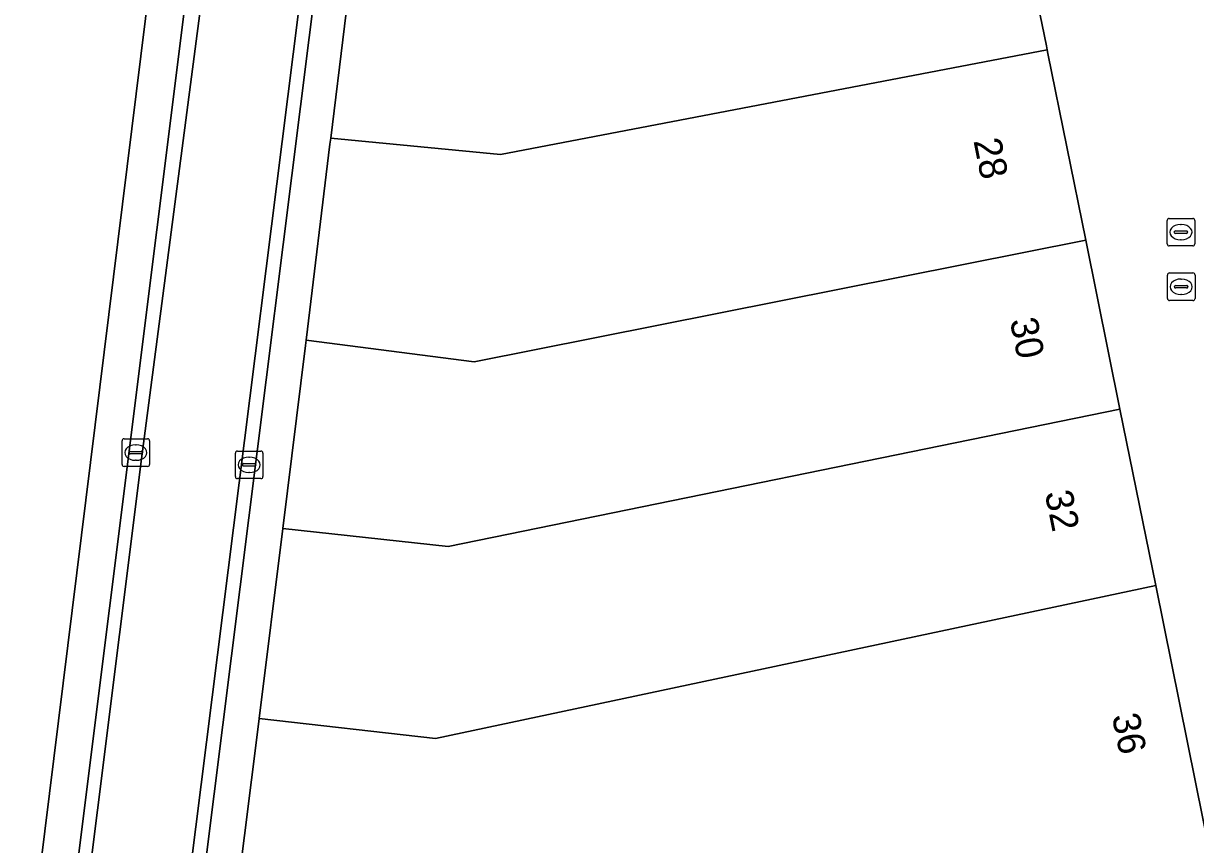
# Model space of a CAD drawing. Extents: x 161087 to 161926, y 382572 to 383873.
# Drawn here: x 161209.89 to 161252.4, y 383413.01 to 383442.82 of the extents above; entities that cross this region are included whole.
import ezdxf

# ---------------------------------------------------------------- set-up
doc = ezdxf.new("R2010")
doc.units = 0
for name, color, linetype in [('IMGEO_Kolk', 7, 'Continuous'), ('IMGEO_Pand', 7, 'Continuous'), ('IMGEO_Pand_nummerreeks', 7, 'Continuous'), ('IMGEO_Rijbaan_lokaal_open', 7, 'Continuous'), ('IMGEO_Rioolput', 7, 'Continuous'), ('IMGEO_Voetgangersgebied_open', 7, 'Continuous'), ('IMGEO_Voetpad_open', 7, 'Continuous')]:
    doc.layers.add(name, color=color, linetype=linetype)

msp = doc.modelspace()

# ---------------------------------------------------------------- linework, layer by layer
at = {"layer": 'IMGEO_Kolk'}
for p, q in [((161251.373, 383434.814), (161251.373, 383435.666)), ((161251.448, 383435.74), (161252.3, 383435.74)), ((161251.861, 383435.52), (161251.886, 383435.52)), ((161252.374, 383435.666), (161252.374, 383434.814)), ((161251.632, 383435.234), (161251.632, 383435.246)), ((161252.07, 383435.197), (161251.672, 383435.197)), ((161251.675, 383435.283), (161252.073, 383435.283)), ((161251.884, 383434.96), (161251.859, 383434.96)), ((161252.116, 383435.246), (161252.116, 383435.234)), ((161252.3, 383434.74), (161251.448, 383434.74)), ((161213.536, 383427.739), (161214.388, 383427.739)), ((161213.461, 383426.813), (161213.461, 383427.665)), ((161213.763, 383427.282), (161214.161, 383427.282)), ((161213.949, 383427.519), (161213.974, 383427.519)), ((161214.462, 383427.665), (161214.462, 383426.813)), ((161217.647, 383427.295), (161218.499, 383427.295)), ((161213.72, 383427.233), (161213.72, 383427.245)), ((161214.158, 383427.196), (161213.76, 383427.196)), ((161213.972, 383426.959), (161213.947, 383426.959)), ((161214.204, 383427.245), (161214.204, 383427.233)), ((161217.572, 383426.369), (161217.572, 383427.221)), ((161217.874, 383426.838), (161218.272, 383426.838)), ((161218.06, 383427.075), (161218.085, 383427.075)), ((161218.573, 383427.221), (161218.573, 383426.369)), ((161214.388, 383426.739), (161213.536, 383426.739)), ((161217.831, 383426.789), (161217.831, 383426.801)), ((161218.269, 383426.752), (161217.871, 383426.752)), ((161218.083, 383426.515), (161218.058, 383426.515)), ((161218.315, 383426.801), (161218.315, 383426.789)), ((161218.499, 383426.295), (161217.647, 383426.295))]:
    msp.add_line(p, q, dxfattribs=at)
for points in [[(161251.373, 383434.814), (161251.373, 383435.666)], [(161251.448, 383435.74), (161252.3, 383435.74)], [(161252.374, 383435.666), (161252.374, 383434.814)], [(161252.3, 383434.74), (161251.448, 383434.74)], [(161213.536, 383427.739), (161214.388, 383427.739)], [(161213.461, 383426.813), (161213.461, 383427.665)], [(161214.462, 383427.665), (161214.462, 383426.813)], [(161217.647, 383427.295), (161218.499, 383427.295)], [(161217.572, 383426.369), (161217.572, 383427.221)], [(161218.573, 383427.221), (161218.573, 383426.369)], [(161214.388, 383426.739), (161213.536, 383426.739)], [(161218.499, 383426.295), (161217.647, 383426.295)]]:
    msp.add_lwpolyline(points, dxfattribs=at)
for centre, radius, start, end in [((161251.45, 383435.664), 0.0765, 91.552, 178.448), ((161251.45, 383435.664), 0.0765, 91.552, 178.448), ((161252.298, 383435.664), 0.0765, 1.552, 88.448), ((161252.298, 383435.664), 0.0765, 1.552, 88.448), ((161251.672, 383435.243), 0.0403, 85.8775, 175.7526), ((161251.669, 383435.233), 0.0366, 178.938, 274.7102), ((161252.073, 383435.24), 0.043, 264.8664, 352.4533), ((161252.077, 383435.245), 0.0386, 1.7309, 96.639), ((161251.45, 383434.816), 0.0765, 181.552, 268.448), ((161251.45, 383434.816), 0.0765, 181.552, 268.448), ((161252.298, 383434.816), 0.0765, 271.552, 358.448), ((161252.298, 383434.816), 0.0765, 271.552, 358.448), ((161213.538, 383427.663), 0.0765, 91.552, 178.448), ((161213.538, 383427.663), 0.0765, 91.552, 178.448), ((161214.386, 383427.663), 0.0765, 1.552, 88.448), ((161214.386, 383427.663), 0.0765, 1.552, 88.448), ((161213.76, 383427.242), 0.0403, 85.8775, 175.7526), ((161214.165, 383427.244), 0.0386, 1.7309, 96.639), ((161217.649, 383427.219), 0.0765, 91.552, 178.448), ((161217.649, 383427.219), 0.0765, 91.552, 178.448), ((161218.497, 383427.219), 0.0765, 1.552, 88.448), ((161218.497, 383427.219), 0.0765, 1.552, 88.448), ((161213.757, 383427.232), 0.0366, 178.938, 274.7102), ((161214.161, 383427.239), 0.043, 264.8664, 352.4533), ((161217.871, 383426.798), 0.0403, 85.8775, 175.7526), ((161218.276, 383426.8), 0.0386, 1.7309, 96.639), ((161213.538, 383426.815), 0.0765, 181.552, 268.448), ((161213.538, 383426.815), 0.0765, 181.552, 268.448), ((161214.386, 383426.815), 0.0765, 271.552, 358.448), ((161214.386, 383426.815), 0.0765, 271.552, 358.448), ((161217.868, 383426.788), 0.0366, 178.938, 274.7102), ((161218.272, 383426.795), 0.043, 264.8664, 352.4533), ((161217.649, 383426.371), 0.0765, 181.552, 268.448), ((161217.649, 383426.371), 0.0765, 181.552, 268.448), ((161218.497, 383426.371), 0.0765, 271.552, 358.448), ((161218.497, 383426.371), 0.0765, 271.552, 358.448)]:
    msp.add_arc(centre, radius, start, end, dxfattribs=at)
for centre, major_axis, ratio, start_param, end_param in [((161251.86, 383435.24), (-0.387, 0.002), 0.722429, 4.712389, 7.853982), ((161251.885, 383435.24), (-0.39, 0.002), 0.717154, 1.570796, 4.712389), ((161213.948, 383427.239), (-0.387, 0.002), 0.722429, 4.712389, 7.853982), ((161213.973, 383427.239), (-0.39, 0.002), 0.717154, 1.570796, 4.712389), ((161218.059, 383426.795), (-0.387, 0.002), 0.722429, 4.712389, 7.853982), ((161218.084, 383426.795), (-0.39, 0.002), 0.717154, 1.570796, 4.712389)]:
    msp.add_ellipse(centre, major_axis=major_axis, ratio=ratio, start_param=start_param, end_param=end_param, dxfattribs=at)
at = {"layer": 'IMGEO_Pand'}
for points in [[(161190.477, 383351.704), (161204.052, 383361.619), (161208.682, 383397.651), (161209.931, 383407.641), (161209.991, 383408.128), (161214.803, 383447.013), (161214.008, 383460.138), (161213.926, 383461.478), (161201.577, 383465.452), (161201.539, 383465.355), (161191.383, 383468.603), (161167.358, 383377.079), (161166.697, 383374.139), (161166.413, 383371.664), (161166.359, 383369.079), (161166.588, 383366.045), (161167.021, 383363.539), (161167.679, 383361.087), (161168.737, 383358.257), (161169.837, 383356.018), (161171.159, 383353.793), (161179.021, 383343.554)], [(161221.031, 383438.652), (161227.185, 383438.061), (161247.022, 383441.852), (161246.992, 383442.001), (161245.501, 383449.291), (161245.455, 383449.516), (161228.037, 383446.412), (161222.073, 383447.187), (161222.024, 383446.788)], [(161247.022, 383441.852), (161227.185, 383438.061), (161221.031, 383438.652), (161221.004, 383438.429), (161220.145, 383431.325), (161226.234, 383430.536), (161248.42, 383434.949), (161247.049, 383441.721)], [(161248.42, 383434.949), (161226.234, 383430.536), (161220.145, 383431.325), (161220.121, 383431.128), (161219.292, 383424.479), (161225.296, 383423.837), (161249.661, 383428.816)], [(161218.433, 383417.593), (161224.828, 383416.868), (161250.958, 383422.411), (161249.661, 383428.816), (161225.296, 383423.837), (161219.292, 383424.479)], [(161217.126, 383407.179), (161223.07, 383406.419), (161252.972, 383412.46), (161250.958, 383422.411), (161224.828, 383416.868), (161218.433, 383417.593), (161218.407, 383417.384)]]:
    msp.add_lwpolyline(points, close=True, dxfattribs=at)
at = {"layer": 'IMGEO_Rijbaan_lokaal_open'}
for points in [[(161214.178, 383467.328), (161219.903, 383465.519), (161220.606, 383461.91), (161221.626, 383457.269), (161215.353, 383407.415), (161215.86, 383407.347), (161222.137, 383457.337), (161221.2, 383461.786), (161220.333, 383465.907), (161214.201, 383467.845)], [(161214.178, 383467.328), (161213.926, 383461.478), (161214.496, 383461.832), (161216.173, 383460.459), (161216.753, 383456.746), (161217.025, 383448.84), (161214.171, 383427.018), (161211.774, 383407.891), (161215.353, 383407.415), (161221.626, 383457.269), (161220.606, 383461.91), (161219.903, 383465.519)], [(161211.774, 383407.891), (161214.171, 383427.018), (161217.025, 383448.84), (161216.753, 383456.746), (161216.173, 383460.459), (161214.496, 383461.832), (161213.926, 383461.478), (161215.677, 383460.165), (161216.236, 383456.762), (161216.433, 383448.966), (161211.302, 383407.954)]]:
    msp.add_lwpolyline(points, close=True, dxfattribs=at)
at = {"layer": 'IMGEO_Rioolput'}
for p, q in [((161251.383, 383432.832), (161251.383, 383433.684)), ((161251.458, 383433.758), (161252.31, 383433.758)), ((161252.384, 383433.684), (161252.384, 383432.832)), ((161251.642, 383433.252), (161251.642, 383433.264)), ((161252.08, 383433.215), (161251.682, 383433.215)), ((161251.685, 383433.301), (161252.083, 383433.301)), ((161251.871, 383433.538), (161251.896, 383433.538)), ((161252.126, 383433.264), (161252.126, 383433.252)), ((161251.894, 383432.978), (161251.869, 383432.978)), ((161252.31, 383432.758), (161251.458, 383432.758))]:
    msp.add_line(p, q, dxfattribs=at)
for points in [[(161251.383, 383432.832), (161251.383, 383433.684)], [(161251.458, 383433.758), (161252.31, 383433.758)], [(161252.384, 383433.684), (161252.384, 383432.832)], [(161252.31, 383432.758), (161251.458, 383432.758)]]:
    msp.add_lwpolyline(points, dxfattribs=at)
for centre, radius, start, end in [((161251.46, 383433.682), 0.0765, 91.552, 178.448), ((161251.46, 383433.682), 0.0765, 91.552, 178.448), ((161252.308, 383433.682), 0.0765, 1.552, 88.448), ((161252.308, 383433.682), 0.0765, 1.552, 88.448), ((161251.682, 383433.261), 0.0403, 85.8775, 175.7526), ((161251.679, 383433.251), 0.0366, 178.938, 274.7102), ((161252.083, 383433.258), 0.043, 264.8664, 352.4533), ((161252.087, 383433.263), 0.0386, 1.7309, 96.639), ((161251.46, 383432.834), 0.0765, 181.552, 268.448), ((161251.46, 383432.834), 0.0765, 181.552, 268.448), ((161252.308, 383432.834), 0.0765, 271.552, 358.448), ((161252.308, 383432.834), 0.0765, 271.552, 358.448)]:
    msp.add_arc(centre, radius, start, end, dxfattribs=at)
for centre, major_axis, ratio, start_param, end_param in [((161251.87, 383433.258), (-0.387, 0.002), 0.722429, 4.712389, 7.853982), ((161251.895, 383433.258), (-0.39, 0.002), 0.717154, 1.570796, 4.712389)]:
    msp.add_ellipse(centre, major_axis=major_axis, ratio=ratio, start_param=start_param, end_param=end_param, dxfattribs=at)
at = {"layer": 'IMGEO_Voetgangersgebied_open'}
msp.add_lwpolyline([(161239.444, 383478.911), (161240.871, 383472), (161242.662, 383463.248), (161242.705, 383463.034), (161244.036, 383456.376), (161245.455, 383449.516), (161245.501, 383449.291), (161246.992, 383442.001), (161247.022, 383441.852), (161247.049, 383441.721), (161248.42, 383434.949), (161249.661, 383428.816), (161250.958, 383422.411), (161252.972, 383412.46)], dxfattribs=at)
at = {"layer": 'IMGEO_Voetpad_open'}
for points in [[(161221.529, 383466.945), (161214.261, 383469.242), (161214.201, 383467.845), (161220.333, 383465.907), (161221.2, 383461.786), (161222.137, 383457.337), (161215.86, 383407.347), (161217.126, 383407.179), (161218.407, 383417.384), (161218.433, 383417.593), (161219.292, 383424.479), (161220.121, 383431.128), (161220.145, 383431.325), (161221.004, 383438.429), (161221.031, 383438.652), (161222.024, 383446.788), (161222.073, 383447.187), (161222.682, 383452.1), (161222.713, 383452.35), (161223.388, 383457.827), (161223.115, 383459.174), (161223.071, 383459.389), (161222.543, 383461.979), (161222.471, 383462.329)], [(161209.991, 383408.128), (161211.302, 383407.954), (161216.433, 383448.966), (161216.236, 383456.762), (161215.677, 383460.165), (161214.008, 383460.138), (161214.803, 383447.013)]]:
    msp.add_lwpolyline(points, close=True, dxfattribs=at)

# ---------------------------------------------------------------- texts
at = {"layer": 'IMGEO_Pand_nummerreeks'}
for s, rotation, p in [('28', 281.4432, (161244.343, 383438.557)), ('30', 281.4432, (161245.662, 383432.039)), ('32', 281.4432, (161246.93, 383425.775)), ('36', 281.4416, (161249.364, 383417.683))]:
    msp.add_text(s, height=1, rotation=rotation, dxfattribs=at).set_placement(p)

doc.saveas('drawing.dxf')
